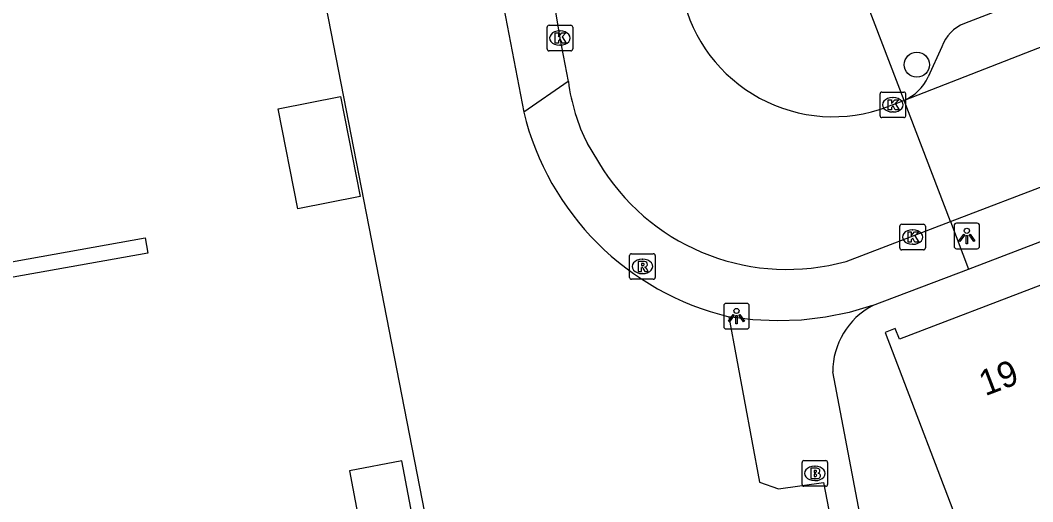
# Model space of a CAD drawing. Extents: x 159265 to 160143, y 383413 to 384319.
# Drawn here: x 159337.31 to 159376.87, y 383816.8 to 383835.63 of the extents above; entities that cross this region are included whole.
import ezdxf

# ---------------------------------------------------------------- set-up
doc = ezdxf.new("R2010")
doc.units = 0
for name, color, linetype in [('IMGEO_Boom', 7, 'Continuous'), ('IMGEO_Brandkraan', 7, 'Continuous'), ('IMGEO_Hek', 7, 'Continuous'), ('IMGEO_Kolk', 7, 'Continuous'), ('IMGEO_Lichtpunt', 7, 'Continuous'), ('IMGEO_Muur', 7, 'Continuous'), ('IMGEO_Pand', 7, 'Continuous'), ('IMGEO_Pand_nummerreeks', 7, 'Continuous'), ('IMGEO_Rijbaan_lokaal_open', 7, 'Continuous'), ('IMGEO_Rioolput', 7, 'Continuous'), ('IMGEO_Voetpad_open', 7, 'Continuous')]:
    doc.layers.add(name, color=color, linetype=linetype)

msp = doc.modelspace()

# ---------------------------------------------------------------- linework, layer by layer
at = {"layer": 'IMGEO_Boom'}
msp.add_circle((159372.339, 383833.89), 0.489, dxfattribs=at)
at = {"layer": 'IMGEO_Brandkraan'}
for p, q in [((159367.929, 383818.409), (159368.781, 383818.409)), ((159367.854, 383817.483), (159367.854, 383818.335)), ((159368.342, 383818.189), (159368.367, 383818.189)), ((159368.855, 383818.335), (159368.855, 383817.483)), ((159368.365, 383817.629), (159368.34, 383817.629)), ((159368.781, 383817.409), (159367.929, 383817.409))]:
    msp.add_line(p, q, dxfattribs=at)
for points in [[(159367.929, 383818.409), (159368.781, 383818.409)], [(159367.854, 383817.483), (159367.854, 383818.335)], [(159368.202, 383818.109), (159368.202, 383817.709), (159368.415, 383817.709)], [(159368.433, 383818.109), (159368.202, 383818.109)], [(159368.381, 383818.028), (159368.327, 383818.028), (159368.327, 383817.952)], [(159368.327, 383817.952), (159368.38, 383817.952)], [(159368.855, 383818.335), (159368.855, 383817.483)], [(159368.389, 383817.876), (159368.327, 383817.876), (159368.327, 383817.795)], [(159368.327, 383817.795), (159368.389, 383817.795)], [(159368.781, 383817.409), (159367.929, 383817.409)]]:
    msp.add_lwpolyline(points, dxfattribs=at)
for centre, radius, start, end in [((159367.931, 383818.333), 0.0765, 91.552, 178.448), ((159367.931, 383818.333), 0.0765, 91.552, 178.448), ((159368.779, 383818.333), 0.0765, 1.552, 88.448), ((159368.779, 383818.333), 0.0765, 1.552, 88.448), ((159368.382, 383817.99), 0.0379, 267.8285, 90.9355), ((159368.437, 383817.964), 0.145, 59.4692, 91.5367), ((159368.462, 383818.011), 0.0922, 285.5137, 58.1501), ((159368.39, 383817.835), 0.0404, 269.8759, 90.5077), ((159368.421, 383817.96), 0.251, 268.6676, 293.5347), ((159368.467, 383817.819), 0.105, 301.3115, 78.989), ((159367.931, 383817.485), 0.0765, 181.552, 268.448), ((159367.931, 383817.485), 0.0765, 181.552, 268.448), ((159368.779, 383817.485), 0.0765, 271.552, 358.448), ((159368.779, 383817.485), 0.0765, 271.552, 358.448)]:
    msp.add_arc(centre, radius, start, end, dxfattribs=at)
for centre, major_axis, ratio, start_param, end_param in [((159368.341, 383817.909), (-0.387, 0.002), 0.722429, 4.712389, 7.853982), ((159368.366, 383817.909), (-0.39, 0.002), 0.717154, 1.570796, 4.712389)]:
    msp.add_ellipse(centre, major_axis=major_axis, ratio=ratio, start_param=start_param, end_param=end_param, dxfattribs=at)
at = {"layer": 'IMGEO_Hek'}
msp.add_lwpolyline([(159354.405, 383809.755), (159342.623, 383870.295)], dxfattribs=at)
at = {"layer": 'IMGEO_Kolk'}
for p, q in [((159357.896, 383834.506), (159357.896, 383835.358)), ((159357.971, 383835.432), (159358.823, 383835.432)), ((159358.897, 383835.358), (159358.897, 383834.506)), ((159358.384, 383835.212), (159358.409, 383835.212)), ((159358.407, 383834.652), (159358.382, 383834.652)), ((159358.823, 383834.432), (159357.971, 383834.432)), ((159370.902, 383831.896), (159370.902, 383832.748)), ((159370.977, 383832.822), (159371.829, 383832.822)), ((159371.39, 383832.602), (159371.415, 383832.602)), ((159371.903, 383832.748), (159371.903, 383831.896)), ((159371.829, 383831.822), (159370.977, 383831.822)), ((159371.413, 383832.042), (159371.388, 383832.042)), ((159371.674, 383826.724), (159371.674, 383827.576)), ((159371.749, 383827.65), (159372.601, 383827.65)), ((159372.675, 383827.576), (159372.675, 383826.724)), ((159372.162, 383827.43), (159372.187, 383827.43)), ((159372.601, 383826.65), (159371.749, 383826.65)), ((159372.185, 383826.87), (159372.16, 383826.87))]:
    msp.add_line(p, q, dxfattribs=at)
for points in [[(159357.896, 383834.506), (159357.896, 383835.358)], [(159357.971, 383835.432), (159358.823, 383835.432)], [(159358.897, 383835.358), (159358.897, 383834.506)], [(159358.217, 383835.132), (159358.34, 383835.132), (159358.34, 383834.981), (159358.47, 383835.132), (159358.634, 383835.132), (159358.488, 383834.981), (159358.641, 383834.732), (159358.489, 383834.732), (159358.404, 383834.896), (159358.34, 383834.829), (159358.34, 383834.732), (159358.217, 383834.732), (159358.217, 383835.132)], [(159358.823, 383834.432), (159357.971, 383834.432)], [(159370.902, 383831.896), (159370.902, 383832.748)], [(159370.977, 383832.822), (159371.829, 383832.822)], [(159371.903, 383832.748), (159371.903, 383831.896)], [(159371.223, 383832.522), (159371.346, 383832.522), (159371.346, 383832.371), (159371.476, 383832.522), (159371.64, 383832.522), (159371.494, 383832.371), (159371.647, 383832.122), (159371.495, 383832.122), (159371.41, 383832.286), (159371.346, 383832.219), (159371.346, 383832.122), (159371.223, 383832.122), (159371.223, 383832.522)], [(159371.829, 383831.822), (159370.977, 383831.822)], [(159371.674, 383826.724), (159371.674, 383827.576)], [(159371.749, 383827.65), (159372.601, 383827.65)], [(159372.675, 383827.576), (159372.675, 383826.724)], [(159371.995, 383827.35), (159372.118, 383827.35), (159372.118, 383827.199), (159372.248, 383827.35), (159372.412, 383827.35), (159372.266, 383827.199), (159372.419, 383826.95), (159372.267, 383826.95), (159372.182, 383827.114), (159372.118, 383827.047), (159372.118, 383826.95), (159371.995, 383826.95), (159371.995, 383827.35)], [(159372.601, 383826.65), (159371.749, 383826.65)]]:
    msp.add_lwpolyline(points, dxfattribs=at)
for centre, start, end in [((159357.973, 383835.356), 91.552, 178.448), ((159357.973, 383835.356), 91.552, 178.448), ((159358.821, 383835.356), 1.552, 88.448), ((159358.821, 383835.356), 1.552, 88.448), ((159357.973, 383834.508), 181.552, 268.448), ((159357.973, 383834.508), 181.552, 268.448), ((159358.821, 383834.508), 271.552, 358.448), ((159358.821, 383834.508), 271.552, 358.448), ((159370.979, 383832.746), 91.552, 178.448), ((159370.979, 383832.746), 91.552, 178.448), ((159371.827, 383832.746), 1.552, 88.448), ((159371.827, 383832.746), 1.552, 88.448), ((159370.979, 383831.898), 181.552, 268.448), ((159370.979, 383831.898), 181.552, 268.448), ((159371.827, 383831.898), 271.552, 358.448), ((159371.827, 383831.898), 271.552, 358.448), ((159371.751, 383827.574), 91.552, 178.448), ((159371.751, 383827.574), 91.552, 178.448), ((159372.599, 383827.574), 1.552, 88.448), ((159372.599, 383827.574), 1.552, 88.448), ((159371.751, 383826.726), 181.552, 268.448), ((159371.751, 383826.726), 181.552, 268.448), ((159372.599, 383826.726), 271.552, 358.448), ((159372.599, 383826.726), 271.552, 358.448)]:
    msp.add_arc(centre, 0.0765, start, end, dxfattribs=at)
for centre, major_axis, ratio, start_param, end_param in [((159358.383, 383834.932), (-0.387, 0.002), 0.722429, 4.712389, 7.853982), ((159358.408, 383834.932), (-0.39, 0.002), 0.717154, 1.570796, 4.712389), ((159371.389, 383832.322), (-0.387, 0.002), 0.722429, 4.712389, 7.853982), ((159371.414, 383832.322), (-0.39, 0.002), 0.717154, 1.570796, 4.712389), ((159372.161, 383827.15), (-0.387, 0.002), 0.722429, 4.712389, 7.853982), ((159372.186, 383827.15), (-0.39, 0.002), 0.717154, 1.570796, 4.712389)]:
    msp.add_ellipse(centre, major_axis=major_axis, ratio=ratio, start_param=start_param, end_param=end_param, dxfattribs=at)
at = {"layer": 'IMGEO_Lichtpunt'}
for p, q in [((159373.795, 383827.598), (159373.795, 383826.791)), ((159373.795, 383827.598), (159373.795, 383826.791)), ((159374.697, 383827.693), (159373.889, 383827.693)), ((159374.697, 383827.693), (159373.889, 383827.693)), ((159374.791, 383826.791), (159374.791, 383827.598)), ((159374.791, 383826.791), (159374.791, 383827.598)), ((159373.889, 383826.697), (159374.697, 383826.697)), ((159373.889, 383826.697), (159374.697, 383826.697)), ((159364.795, 383824.463), (159364.795, 383823.656)), ((159364.795, 383824.463), (159364.795, 383823.656)), ((159365.697, 383824.558), (159364.889, 383824.558)), ((159365.697, 383824.558), (159364.889, 383824.558)), ((159365.791, 383823.656), (159365.791, 383824.463)), ((159365.791, 383823.656), (159365.791, 383824.463)), ((159364.889, 383823.562), (159365.697, 383823.562)), ((159364.889, 383823.562), (159365.697, 383823.562))]:
    msp.add_line(p, q, dxfattribs=at)
for points in [[(159374.169, 383827.262), (159374.208, 383827.234), (159374.02, 383826.972), (159373.982, 383826.999), (159374.169, 383827.262)], [(159374.271, 383827.214), (159374.318, 383827.214), (159374.318, 383826.892), (159374.271, 383826.892), (159374.271, 383827.214)], [(159374.381, 383827.234), (159374.419, 383827.261), (159374.606, 383826.999), (159374.567, 383826.971), (159374.381, 383827.234)], [(159365.169, 383824.127), (159365.208, 383824.099), (159365.02, 383823.837), (159364.982, 383823.864), (159365.169, 383824.127)], [(159365.271, 383824.079), (159365.318, 383824.079), (159365.318, 383823.757), (159365.271, 383823.757), (159365.271, 383824.079)], [(159365.381, 383824.099), (159365.419, 383824.126), (159365.606, 383823.864), (159365.567, 383823.836), (159365.381, 383824.099)]]:
    msp.add_lwpolyline(points, dxfattribs=at)
for centre in [(159374.294, 383827.396), (159365.294, 383824.261)]:
    msp.add_circle(centre, 0.0994, dxfattribs=at)
for centre, start, end in [((159373.889, 383827.598), 90, 180), ((159373.889, 383827.598), 90, 180), ((159374.697, 383827.598), 0, 90), ((159374.697, 383827.598), 0, 90), ((159373.889, 383826.791), 180, 270), ((159373.889, 383826.791), 180, 270), ((159374.697, 383826.791), 270, 0), ((159374.697, 383826.791), 270, 360), ((159364.889, 383824.463), 90, 180), ((159364.889, 383824.463), 90, 180), ((159365.697, 383824.463), 0, 90), ((159365.697, 383824.463), 0, 90), ((159364.889, 383823.656), 180, 270), ((159364.889, 383823.656), 180, 270), ((159365.697, 383823.656), 270, 0), ((159365.697, 383823.656), 270, 360)]:
    msp.add_arc(centre, 0.0946, start, end, dxfattribs=at)
at = {"layer": 'IMGEO_Muur'}
msp.add_lwpolyline([(159332.494, 383824.769), (159332.388, 383825.359), (159342.189, 383827.117), (159342.295, 383826.526), (159332.494, 383824.769)], dxfattribs=at)
at = {"layer": 'IMGEO_Pand'}
for points in [[(159377.252, 383825.293), (159371.658, 383823.154), (159371.496, 383823.577), (159371.098, 383823.424), (159374.298, 383815.054), (159374.978, 383813.275), (159380.773, 383815.492), (159379.954, 383817.632), (159380.153, 383817.708)], [(159352.225, 383818.401), (159350.175, 383818.013), (159352.162, 383807.525), (159354.212, 383807.913), (159352.225, 383818.401)]]:
    msp.add_lwpolyline(points, dxfattribs=at)
at = {"layer": 'IMGEO_Rijbaan_lokaal_open'}
for points in [[(159354.405, 383809.755), (159342.623, 383870.295)], [(159430.92, 383855.178), (159411.861, 383847.734), (159383.623, 383837.11), (159371.844, 383832.486)], [(159373.65, 383827.758), (159377.676, 383829.295), (159387.324, 383832.951), (159404.16, 383839.368), (159413.728, 383842.98), (159432.041, 383850.161), (159432.689, 383850.402), (159433.465, 383850.712)], [(159356.907, 383843.958), (159358.398, 383834.932), (159358.725, 383833.228)], [(159347.386, 383832.162), (159349.829, 383832.644), (159350.598, 383828.743), (159348.156, 383828.261), (159347.386, 383832.162)], [(159371.844, 383832.486), (159371.589, 383832.386), (159371.399, 383832.321), (159371.184, 383832.241)], [(159373.65, 383827.758), (159371.844, 383832.486)], [(159359.467, 383830.805), (159360.085, 383829.784)], [(159369.576, 383826.202), (159373.65, 383827.758)]]:
    msp.add_lwpolyline(points, dxfattribs=at)
for centre, radius, start, end in [((159369.066, 383837.879), 6.022, 192.5024, 290.5864), ((159366.235, 383834.203), 7.572, 187.3942, 206.6583), ((159367.27, 383834.457), 8.571, 213.0399, 285.606)]:
    msp.add_arc(centre, radius, start, end, dxfattribs=at)
at = {"layer": 'IMGEO_Rioolput'}
for p, q in [((159361.118, 383825.575), (159361.118, 383826.427)), ((159361.193, 383826.501), (159362.045, 383826.501)), ((159361.606, 383826.281), (159361.631, 383826.281)), ((159362.119, 383826.427), (159362.119, 383825.575)), ((159362.045, 383825.501), (159361.193, 383825.501)), ((159361.629, 383825.721), (159361.604, 383825.721))]:
    msp.add_line(p, q, dxfattribs=at)
for points in [[(159361.118, 383825.575), (159361.118, 383826.427)], [(159361.193, 383826.501), (159362.045, 383826.501)], [(159362.119, 383826.427), (159362.119, 383825.575)], [(159361.707, 383826.199), (159361.455, 383826.201), (159361.455, 383825.801)], [(159361.455, 383825.801), (159361.579, 383825.801), (159361.579, 383825.963), (159361.59, 383825.963)], [(159361.633, 383826.12), (159361.579, 383826.12), (159361.579, 383826.039)], [(159361.579, 383826.039), (159361.631, 383826.039)], [(159361.637, 383825.934), (159361.708, 383825.801), (159361.848, 383825.801), (159361.783, 383825.927)], [(159362.045, 383825.501), (159361.193, 383825.501)]]:
    msp.add_lwpolyline(points, dxfattribs=at)
for centre, radius, start, end in [((159361.195, 383826.425), 0.0765, 91.552, 178.448), ((159361.195, 383826.425), 0.0765, 91.552, 178.448), ((159362.043, 383826.425), 0.0765, 1.552, 88.448), ((159362.043, 383826.425), 0.0765, 1.552, 88.448), ((159361.589, 383825.91), 0.0533, 26.0293, 88.6989), ((159361.615, 383826.228), 0.19, 274.7715, 282.9687), ((159361.639, 383826.024), 0.0964, 77.0061, 93.1865), ((159361.653, 383826.081), 0.0378, 276.6634, 79.6772), ((159361.706, 383826.089), 0.109, 350.3612, 89.416), ((159361.704, 383826.089), 0.112, 277.5842, 350.9817), ((159361.688, 383825.874), 0.108, 29.5134, 73.7905), ((159361.195, 383825.577), 0.0765, 181.552, 268.448), ((159361.195, 383825.577), 0.0765, 181.552, 268.448), ((159362.043, 383825.577), 0.0765, 271.552, 358.448), ((159362.043, 383825.577), 0.0765, 271.552, 358.448)]:
    msp.add_arc(centre, radius, start, end, dxfattribs=at)
for centre, major_axis, ratio, start_param, end_param in [((159361.605, 383826.001), (-0.387, 0.002), 0.722429, 4.712389, 7.853982), ((159361.63, 383826.001), (-0.39, 0.002), 0.717154, 1.570796, 4.712389)]:
    msp.add_ellipse(centre, major_axis=major_axis, ratio=ratio, start_param=start_param, end_param=end_param, dxfattribs=at)
at = {"layer": 'IMGEO_Voetpad_open'}
for points in [[(159427.802, 383855.889), (159411.178, 383849.519), (159383.074, 383838.931), (159374.2, 383835.498)], [(159374.358, 383825.902), (159387.616, 383830.972), (159434.697, 383848.89)], [(159354.9, 383842.891), (159356.981, 383832.035)], [(159371.844, 383832.486), (159370.416, 383836.226)], [(159373.313, 383834.587), (159372.784, 383833.41)], [(159358.725, 383833.228), (159356.981, 383832.035)], [(159373.65, 383827.758), (159374.358, 383825.902)], [(159370.61, 383824.469), (159374.358, 383825.902)], [(159370.61, 383824.469), (159369.7, 383824.206), (159368.771, 383824.018), (159367.831, 383823.906), (159366.884, 383823.872), (159365.938, 383823.916), (159364.998, 383824.037)], [(159364.998, 383824.037), (159366.196, 383817.565), (159366.931, 383817.307), (159368.687, 383817.552), (159369.306, 383814.377), (159367.685, 383814.072), (159367.99, 383812.463)], [(159372.012, 383806.327), (159369.056, 383821.878)]]:
    msp.add_lwpolyline(points, dxfattribs=at)
for centre, radius, start, end in [((159374.719, 383834.105), 1.486, 110.4369, 161.0926), ((159370.982, 383834.303), 2.012, 295.3846, 333.6318), ((159367.542, 383834.604), 10.869, 193.672, 256.4639), ((159371.982, 383821.884), 2.926, 117.9652, 180.1268)]:
    msp.add_arc(centre, radius, start, end, dxfattribs=at)

# ---------------------------------------------------------------- texts
at = {"layer": 'IMGEO_Pand_nummerreeks'}
msp.add_text('19', height=1, rotation=20.9072, dxfattribs=at).set_placement((159375.009, 383820.923))

doc.saveas('drawing.dxf')
